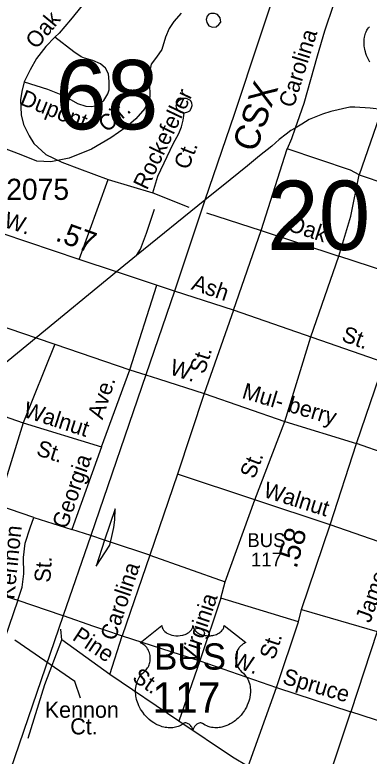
# Model space of a CAD drawing. Extents: x 2206922 to 2357709, y 510027 to 673830.
# Drawn here: x 2296133 to 2298229, y 594801 to 599186 of the extents above; entities that cross this region are included whole.
import ezdxf

# ---------------------------------------------------------------- set-up
doc = ezdxf.new("R2010")
doc.units = 0
for name, color, linetype in [('Exist Hydrographic Misc Water Feature', 7, 'Continuous'), ('Exist Railroad Mainline', 7, 'Continuous'), ('Exist Railroad Mainline Label', 7, 'Continuous'), ('Exist Railroad Siding', 7, 'Continuous'), ('Exist Road Non-System Type 51', 7, 'Continuous'), ('Exist Road Non-System Type 51 Label', 7, 'Continuous'), ('Exist Road Primary US Attributed', 7, 'Continuous'), ('Exist Road Primary US Label', 7, 'Continuous'), ('Exist Road Primary US Mileage Tenths English Label', 7, 'Continuous'), ('Exist Road Primary US Shield CELL', 7, 'Continuous'), ('Exist Road Primary US Shield Number Label', 7, 'Continuous'), ('Exist Road Secondary Mileage Hundredths English Label', 7, 'Continuous'), ('Exist Road Secondary Structure Standard Bridge Number Label', 7, 'Continuous'), ('Exist Road Secondary Type 51 Attributed', 7, 'Continuous'), ('Exist Road Secondary Type 51 Label', 7, 'Continuous'), ('Exist Road Secondary Type 51 Number Label', 7, 'Continuous')]:
    doc.layers.add(name, color=color, linetype=linetype)

msp = doc.modelspace()

# ---------------------------------------------------------------- linework, layer by layer
at = {"layer": 'Exist Hydrographic Misc Water Feature'}
msp.add_lwpolyline([(2297116.7, 599195.8), (2297073, 599147.6), (2297045.5, 599105.1), (2297024, 599053.2), (2297002.3, 598981.1), (2296971.1, 598936.7), (2296939.3, 598894.4), (2296929.9, 598842.3), (2296930.5, 598784.2), (2296930.9, 598700.6), (2296902.2, 598632), (2296848.3, 598571.9), (2296792.7, 598521.1), (2296701.4, 598458.6), (2296586.2, 598391.2), (2296455, 598338.4), (2296345.3, 598317.2), (2296263.2, 598320.2), (2296171, 598357.7), (2295892.1, 598462.9)], dxfattribs=at)
at = {"layer": 'Exist Railroad Mainline'}
for p, q in [((2297256.9, 598090.6), (2296852.2, 597763.1)), ((2297256.9, 598090.6), (2297078.1, 597552.3)), ((2296852.2, 597763.1), (2296734, 597666.2))]:
    msp.add_line(p, q, dxfattribs=at)
for points in [[(2298059.6, 600259), (2298041.3, 600221.8), (2298023.6, 600191.5), (2297893.3, 599943.6), (2297846.2, 599839.4), (2297778.1, 599648.8), (2297729.5, 599498.3), (2297728.8, 599496.1), (2297430.1, 598596.1), (2297256.9, 598090.6)], [(2298779.1, 598532.2), (2298707, 598552.9), (2298644.9, 598570.2), (2298572.7, 598589.5), (2298402.5, 598617.6), (2298304.6, 598627), (2298234.4, 598633.8), (2298144.3, 598640.7), (2298115.3, 598640.5), (2298001.6, 598613.5), (2297953.7, 598599), (2297914, 598582.6), (2297874.1, 598566.3), (2297830.4, 598539.8), (2297790.8, 598515.8), (2297766.8, 598501.3), (2297739, 598481), (2297697.4, 598448.7), (2297653.8, 598410.2), (2297580.3, 598351.5), (2297508.9, 598293), (2297407.8, 598210.1), (2297256.9, 598090.6)], [(2296734, 597666.2), (2296258.5, 597276.4), (2295606.5, 596741.8)], [(2297078.1, 597552.3), (2296908, 597056.4), (2296582, 596105.4), (2296419.8, 595632.1), (2296080.1, 594641.3), (2295988.2, 594369.4)]]:
    msp.add_lwpolyline(points, dxfattribs=at)
at = {"layer": 'Exist Railroad Siding'}
for points in [[(2296852.2, 597763.1), (2296875.9, 597799.2), (2296913, 597895.4), (2296959.7, 598035.8)], [(2296726.4, 596264.6), (2296664.5, 596078.3), (2296613.8, 595925.8), (2296694.4, 596048.3), (2296698.6, 596067), (2296706.1, 596100.5), (2296719.6, 596154.6), (2296725.1, 596198.6), (2296726.4, 596264.6)]]:
    msp.add_lwpolyline(points, dxfattribs=at)
at = {"layer": 'Exist Road Non-System Type 51'}
for p, q in [((2298304.6, 598627), (2298170.7, 598239.3)), ((2297590.5, 597909.9), (2297744.1, 598394.5)), ((2296513, 597739.9), (2296686.1, 598211.3)), ((2296686.1, 598211.3), (2296948.7, 598133.8)), ((2298170.7, 598239.3), (2298626, 598086.3)), ((2296948.7, 598133.8), (2297163.2, 598048.6)), ((2297267.6, 598014.3), (2297590.5, 597909.9)), ((2297427, 597438.5), (2297590.5, 597909.9)), ((2297590.5, 597909.9), (2298049.6, 597758.2)), ((2297884.2, 597280.9), (2298049.6, 597758.2)), ((2298477, 597618.2), (2298049.6, 597758.2)), ((2296812.7, 597087), (2296973.9, 597586.3)), ((2297427, 597438.5), (2297253.6, 596945.5)), ((2297731.1, 596779.8), (2297884.2, 597280.9)), ((2296369.5, 597238.7), (2296182.7, 596773.1)), ((2296258.5, 597276.4), (2296369.5, 597238.7)), ((2296369.5, 597238.7), (2296812.7, 597087)), ((2296645.2, 596631.3), (2296812.7, 597087)), ((2296812.7, 597087), (2296908, 597056.4)), ((2296908, 597056.4), (2296982.5, 597032.5)), ((2296982.5, 597032.5), (2297253.6, 596945.5)), ((2297253.6, 596945.5), (2297096.3, 596468.7)), ((2297253.6, 596945.5), (2297731.1, 596779.8)), ((2295927.3, 596860.3), (2296182.7, 596773.1)), ((2296182.7, 596773.1), (2296030.6, 596285.4)), ((2296182.7, 596773.1), (2296645.2, 596631.3)), ((2297552.5, 596317.6), (2297731.1, 596779.8)), ((2297731.1, 596779.8), (2298153.8, 596649.8)), ((2296645.2, 596631.3), (2296470.8, 596142)), ((2298595.2, 596494.6), (2298153.8, 596649.8)), ((2297096.3, 596468.7), (2296931.2, 595990.4)), ((2297552.5, 596317.6), (2297096.3, 596468.7)), ((2297378.1, 595833), (2297552.5, 596317.6)), ((2297999.5, 596169.6), (2297552.5, 596317.6)), ((2296245.5, 596213.7), (2296030.6, 596285.4)), ((2296245.5, 596213.7), (2296470.8, 596142)), ((2296582, 596105.4), (2296470.8, 596142)), ((2298433.2, 596017.8), (2297999.5, 596169.6)), ((2296664.5, 596078.3), (2296582, 596105.4)), ((2296698.6, 596067), (2296664.5, 596078.3)), ((2296931.2, 595990.4), (2296698.6, 596067)), ((2296931.2, 595990.4), (2296767.7, 595513.6)), ((2296931.2, 595990.4), (2297378.1, 595833)), ((2297351.7, 595734.9), (2297378.1, 595833)), ((2296150, 595723.4), (2296043.5, 595417.2)), ((2297351.7, 595734.9), (2297227.1, 595365.6)), ((2297811, 595596.2), (2297351.7, 595734.9)), ((2297829.7, 595667.9), (2298275.8, 595537.6)), ((2296411.4, 595489.1), (2296404.9, 595552.3)), ((2298275.8, 595537.6), (2298120.7, 595064.1)), ((2296694.4, 595284.3), (2296411.4, 595489.1)), ((2296694.4, 595284.3), (2296767.7, 595513.6)), ((2296767.7, 595513.6), (2297227.1, 595365.6)), ((2297227.1, 595365.6), (2297103.7, 595007.7)), ((2297227.1, 595365.6), (2297681.8, 595206.7)), ((2297103.7, 595007.7), (2296694.4, 595284.3)), ((2297681.8, 595206.7), (2298120.7, 595064.1)), ((2297963.6, 594595.9), (2298120.7, 595064.1)), ((2298572.8, 594913.3), (2298120.7, 595064.1))]:
    msp.add_line(p, q, dxfattribs=at)
for points in [[(2298054.6, 599366.4), (2298018.8, 599248), (2297965.8, 599089.1), (2297920.7, 598942.6), (2297843.3, 598661.9), (2297802.4, 598549.5), (2297790.8, 598515.8)], [(2296561.2, 599293.2), (2296531.6, 599241.8), (2296463.1, 599156.1), (2296396.2, 599078.2), (2296369.7, 599053.3)], [(2297332, 599188.8), (2297313.9, 599194.6), (2297291.9, 599194.4), (2297280, 599190.3), (2297270, 599178.3), (2297264.2, 599158.2), (2297268.4, 599140.3), (2297280.6, 599120.5), (2297302.6, 599112.6), (2297324.7, 599114.8), (2297340.5, 599128.9), (2297352.4, 599143), (2297348.2, 599169.1), (2297332, 599188.8)], [(2296369.7, 599053.3), (2296316.7, 598998.7), (2296260.7, 598928.6), (2296223.3, 598861.6), (2296198.4, 598810.2), (2296189, 598790)], [(2296189, 598790), (2296327.3, 598745.6), (2296425.7, 598706.4), (2296504, 598661.3), (2296553.4, 598646.6), (2296584.6, 598643.5), (2296609.5, 598648.2), (2296637.5, 598659.1), (2296659.3, 598679.3), (2296682.7, 598719.8), (2296692, 598743.2), (2296692, 598791.5), (2296686.3, 598836.9), (2296669.9, 598870.8), (2296639.7, 598896.4), (2296595.5, 598915.9), (2296545.4, 598929.5), (2296525.4, 598937.3), (2296481.2, 598966.8), (2296369.7, 599053.3)], [(2296189, 598790), (2296175, 598732.3), (2296165.7, 598684), (2296170.4, 598595.2), (2296184.4, 598537.5), (2296218, 598470.7), (2296246.5, 598425), (2296316.9, 598359.8), (2296411.4, 598314.7), (2296515.7, 598275.6), (2296686.1, 598211.3)], [(2297134.2, 598605.3), (2297114.3, 598609.1), (2297100.1, 598619), (2297092, 598632.7), (2297087.9, 598648.8), (2297093.6, 598664.9), (2297105.5, 598680.8), (2297125.4, 598693), (2297147.4, 598693.4), (2297169.5, 598681.5), (2297177.6, 598667.6), (2297179.8, 598647.5), (2297173.9, 598629.7), (2297166.2, 598615.4), (2297154.1, 598609.5), (2297134.2, 598605.3)], [(2296948.7, 598133.8), (2296979.9, 598231.9), (2297034.6, 598348.4), (2297069.9, 598422.6), (2297103.3, 598484.9), (2297118.9, 598523.2), (2297128.5, 598563.2), (2297134.2, 598605.3)], [(2297790.8, 598515.8), (2297769.2, 598453.2), (2297744.1, 598394.5)], [(2298170.7, 598239.3), (2298118.4, 598266.6), (2297744.1, 598394.5)], [(2298049.6, 597758.2), (2298121.4, 597994.8), (2298170.7, 598239.3)], [(2295194.8, 597657.5), (2295715.7, 597460.5), (2296258.5, 597276.4)], [(2296150, 595723.4), (2296176, 595801.3), (2296186.4, 595879.2), (2296184.3, 595975.8), (2296194.7, 596060), (2296223.7, 596151.4), (2296245.5, 596213.7)], [(2295813.7, 595874.1), (2295909.2, 595807.2), (2295973.5, 595781.9), (2296043.1, 595756.7), (2296150, 595723.4)], [(2296150, 595723.4), (2296411.4, 595635), (2296419.8, 595632.1)], [(2296419.8, 595632.1), (2296598, 595569.7), (2296663.4, 595547.9), (2296767.7, 595513.6)], [(2296211.2, 594907.5), (2296311.3, 595225.5), (2296411.4, 595489.1)], [(2297513.6, 594740.8), (2297420.2, 594795.3), (2297103.7, 595007.7)]]:
    msp.add_lwpolyline(points, dxfattribs=at)
at = {"layer": 'Exist Road Non-System Type 51 Label'}
msp.add_lwpolyline([(2296521.6, 595143.5), (2296487.2, 595242), (2296133.2, 595488)], dxfattribs=at)
at = {"layer": 'Exist Road Primary US Attributed'}
msp.add_lwpolyline([(2297344.9, 594258.4), (2297513.6, 594740.8), (2297681.8, 595206.7), (2297811, 595596.2), (2297829.7, 595667.9), (2297999.5, 596169.6), (2298153.8, 596649.8), (2298318.4, 597128.8)], dxfattribs=at)
at = {"layer": 'Exist Road Primary US Shield CELL'}
msp.add_lwpolyline([(2298233.9, 598906.7), (2298229.3, 598914.4), (2298222.4, 598926.9), (2298218.7, 598934.7), (2298213.8, 598946.1), (2298210, 598956.5), (2298206.8, 598966.4), (2298205.1, 598972.7), (2298202.7, 598983.7), (2298201.2, 598991.6), (2298199.7, 599002.3), (2298198.9, 599013.6), (2298198.8, 599024), (2298199.1, 599032.7), (2298200, 599042.8), (2298201.7, 599053.5), (2298203.8, 599062.7), (2298205.7, 599069.3), (2298208.4, 599077.3), (2298212, 599086.2), (2298216.3, 599094.8), (2298220.3, 599101.8), (2298225.4, 599109.4), (2298230.4, 599115.9)], dxfattribs=at)
msp.add_lwpolyline([(2297002.9, 595574.5), (2297003.3, 595569.2), (2297004.6, 595562.9), (2297005.5, 595559.6), (2297008.5, 595553.4), (2297013.4, 595546), (2297020.2, 595538.8), (2297027.8, 595532.5), (2297033, 595529.2), (2297041.8, 595524.5), (2297051.7, 595520.3), (2297062.8, 595517.1), (2297074.1, 595514.8), (2297086.5, 595513.4), (2297098.7, 595513.2), (2297111.9, 595514.2), (2297126.5, 595517), (2297133.3, 595518.8), (2297140.8, 595521.3), (2297147.8, 595524.2), (2297155.5, 595528.3), (2297161.6, 595532.3), (2297166.4, 595535.8), (2297173.3, 595542.3), (2297178.7, 595549.1), (2297181, 595552.9), (2297183, 595556.5), (2297185.7, 595564.3), (2297186.4, 595567.7), (2297187, 595574.8), (2297187.4, 595568.8), (2297188, 595565.1), (2297189, 595561.5), (2297190.5, 595557.6), (2297193.2, 595552.1), (2297196.3, 595547.6), (2297202, 595540.8), (2297205.6, 595537.5), (2297208.9, 595534.8), (2297217.6, 595528.8), (2297227.8, 595523.6), (2297232.8, 595521.4), (2297238, 595519.6), (2297244.5, 595517.6), (2297251.3, 595516), (2297258, 595514.9), (2297264.8, 595513.9), (2297271.8, 595513.4), (2297277.5, 595513.2), (2297284.5, 595513.3), (2297290.9, 595513.7), (2297297.5, 595514.4), (2297304.8, 595515.6), (2297310.7, 595516.9), (2297318.4, 595519), (2297325.4, 595521.5), (2297331.5, 595524.2), (2297339.5, 595528.3), (2297346, 595532.4), (2297350.7, 595536.2), (2297356.3, 595541.3), (2297361.6, 595547.5), (2297364.7, 595552), (2297366.9, 595556.6), (2297369, 595561.5), (2297370.2, 595566.6), (2297370.9, 595571.1), (2297371, 595574.9), (2297499.6, 595472.5), (2297496.5, 595471.3), (2297489.6, 595467.9), (2297484, 595464.7), (2297475.2, 595458.4), (2297471.4, 595455), (2297467.6, 595451.4), (2297464.1, 595447.6), (2297461, 595444.1), (2297457.3, 595438.9), (2297453.9, 595433.7), (2297450.7, 595428), (2297448.3, 595423.1), (2297444.3, 595412.8), (2297442.4, 595406.2), (2297441.2, 595400.7), (2297439.7, 595389.2), (2297439.3, 595383.7), (2297439.3, 595378.3), (2297439.6, 595372.6), (2297440.2, 595367.2), (2297441.1, 595361.5), (2297442.1, 595356.5), (2297443.6, 595350.3), (2297445.9, 595343.2), (2297448.7, 595336.2), (2297454.6, 595325.1), (2297462.2, 595313.7), (2297467.6, 595307.3), (2297472.9, 595301.8), (2297480.8, 595295.1), (2297485.1, 595291.3), (2297490, 595286.4), (2297498.1, 595277), (2297501.4, 595272.6), (2297504.7, 595267.7), (2297507.7, 595262.6), (2297510.7, 595257.1), (2297513.2, 595252.4), (2297517.7, 595241.3), (2297521, 595230.6), (2297522.5, 595225), (2297524.9, 595212.4), (2297525.8, 595206.2), (2297526.8, 595193.8), (2297526.8, 595178.9), (2297525.7, 595164.8), (2297523, 595148.3), (2297520.8, 595138.4), (2297517.5, 595127), (2297514.2, 595117), (2297508.3, 595102.4), (2297503.1, 595091.7), (2297496.4, 595079.3), (2297491.7, 595071.7), (2297486.3, 595063.7), (2297479.6, 595054.4), (2297471.7, 595044.5), (2297462.2, 595034.1), (2297454.5, 595026.4), (2297444.5, 595017.5), (2297438.4, 595012.5), (2297429.7, 595005.9), (2297417.9, 594998), (2297406.2, 594991.3), (2297396.3, 594986.2), (2297387.4, 594982.4), (2297376.1, 594978), (2297357.1, 594972.8), (2297350.2, 594971.4), (2297342, 594970.1), (2297334.3, 594969.4), (2297326.8, 594968.9), (2297316.8, 594968.9), (2297306.9, 594969.7), (2297297.4, 594971), (2297287.7, 594973.1), (2297277.4, 594976.1), (2297268.1, 594979.8), (2297258.7, 594984.4), (2297242.8, 594994.5), (2297238.2, 594996.9), (2297235.6, 594997.6), (2297229.4, 594997.9), (2297223.7, 594996.7), (2297217.7, 594994.3), (2297214.2, 594992.4), (2297209.4, 594989.3), (2297205.8, 594986.4), (2297201.4, 594982.2), (2297198.3, 594978.7), (2297196, 594976), (2297191.5, 594968.9), (2297189.9, 594965.6), (2297188.3, 594961.2), (2297186.8, 594954.9), (2297184.8, 594962.9), (2297182.4, 594968.2), (2297179.7, 594972.8), (2297176.8, 594976.8), (2297172.4, 594982), (2297168.3, 594985.9), (2297163.5, 594989.8), (2297158.3, 594992.9), (2297154.2, 594995.1), (2297150.4, 594996.5), (2297145.7, 594997.6), (2297141.9, 594997.9), (2297138.8, 594997.9), (2297134.5, 594996.9), (2297128.7, 594992.7), (2297123.2, 594988.9), (2297117.2, 594985.2), (2297110.1, 594981.4), (2297104.8, 594978.9), (2297098.6, 594976.5), (2297091.3, 594974.1), (2297083.4, 594972), (2297075.3, 594970.4), (2297068.2, 594969.3), (2297060.5, 594968.6), (2297053.6, 594968.4), (2297046.4, 594968.5), (2297039.6, 594969), (2297031.8, 594969.7), (2297022.1, 594971.1), (2297014, 594972.9), (2297005.5, 594975.2), (2296996.8, 594978), (2296987.4, 594981.5), (2296975.7, 594986.6), (2296967.6, 594990.8), (2296954.8, 594998.2), (2296939.7, 595008.6), (2296928.4, 595017.8), (2296920.1, 595025.3), (2296907.8, 595037.8), (2296900.7, 595045.9), (2296889.4, 595060.5), (2296882.2, 595071), (2296877.5, 595078.8), (2296870.7, 595091.3), (2296866.9, 595099.1), (2296862, 595110.5), (2296858.2, 595120.9), (2296855, 595130.8), (2296853.3, 595137.1), (2296850.9, 595148.1), (2296849.4, 595155.9), (2296848, 595166.6), (2296847.2, 595178), (2296847, 595188.4), (2296847.3, 595197), (2296848.3, 595207.1), (2296850, 595217.9), (2296852, 595227), (2296853.9, 595233.7), (2296856.6, 595241.7), (2296860.2, 595250.6), (2296864.5, 595259.1), (2296868.5, 595266.2), (2296873.6, 595273.8), (2296878.6, 595280.2), (2296885.2, 595287.4), (2296892, 595293.9), (2296898.3, 595299), (2296905.8, 595306.3), (2296909.6, 595310.7), (2296914.3, 595316.9), (2296918, 595322.6), (2296921, 595327.7), (2296924.9, 595335.2), (2296927.3, 595340.8), (2296930.2, 595349.5), (2296931.7, 595355.5), (2296933.2, 595363.4), (2296934.2, 595370.7), (2296934.6, 595379.9), (2296934.4, 595387.5), (2296933.4, 595396.4), (2296931.7, 595404.9), (2296929.7, 595412.4), (2296926.5, 595420.9), (2296923.6, 595427.1), (2296918.6, 595435.6), (2296913.2, 595443.4), (2296907.5, 595449.8), (2296901.8, 595455.5), (2296896.3, 595459.7), (2296891.1, 595463.4), (2296884.6, 595467.4), (2296878.3, 595470.5), (2296874.3, 595472.1)], close=True, dxfattribs=at)
at = {"layer": 'Exist Road Secondary Type 51 Attributed'}
for points in [[(2296734, 597666.2), (2296513, 597739.9), (2295904.2, 597943.5)], [(2297078.1, 597552.3), (2296734, 597666.2)], [(2298318.4, 597128.8), (2297427, 597438.5), (2297078.1, 597552.3)]]:
    msp.add_lwpolyline(points, dxfattribs=at)

# ---------------------------------------------------------------- texts
at = {"layer": 'Exist Railroad Mainline Label'}
msp.add_text('CSX', height=150, rotation=70.9338, dxfattribs=at).set_placement((2297558.7, 598367.5))
at = {"layer": 'Exist Road Non-System Type 51 Label'}
for s, rotation, p in [('Oak', 50.5118, (2296260.9, 598978.2)), ('Carolina', 72.5588, (2297782.2, 598631.6)), ('Dupont', 338.2774, (2296157.9, 598657.9)), ('Rockefeller', 64.5584, (2296915, 598145.2)), ('Cir.', 40.9403, (2296677.4, 598486.5)), ('Ct.', 68.983, (2297159.3, 598264.6)), ('Oak', 341.7149, (2297739.2, 597912.6)), ('St.', 72.4403, (2297254.8, 597057.4)), ('W.', 341.5766, (2297043.1, 597062.1)), ('Ave.', 72.1072, (2296651.9, 596787.7)), ('Mul- berry', 343.4619, (2297471.6, 596920.5)), ('Walnut', 342.0874, (2296176.9, 596810.3)), ('St.', 342.0874, (2296254.4, 596583.1)), ('Georgia', 70.9505, (2296440.8, 596139.6)), ('St.', 69.1292, (2297550.3, 596436.2)), ('Walnut', 342.5615, (2297597.2, 596336.2)), ('Kennon', 84.09, (2296129.3, 595725.1)), ('St.', 86.2943, (2296342.8, 595826.3)), ('Carolina', 71.7381, (2296726.3, 595478.9)), ('James', 70.474, (2298235.1, 595584.3)), ('Virginia', 71.3786, (2297198.7, 595343.4)), ('Pine', 326.3581, (2296467.5, 595492.7)), ('W.', 341.1148, (2297410.7, 595334.5)), ('St.', 325.6048, (2296821.4, 595251.6)), ('Spruce', 343.5681, (2297710.7, 595231.8))]:
    msp.add_text(s, height=95, rotation=rotation, dxfattribs=at).set_placement(p)
for s, p in [('Kennon', (2296310.4, 595028.1)), ('Ct.', (2296460.9, 594929.7))]:
    msp.add_text(s, height=95, dxfattribs=at).set_placement(p)
at = {"layer": 'Exist Road Primary US Label'}
for s, p in [('BUS', (2297508.6, 596037.9)), ('117', (2297530.2, 595923))]:
    msp.add_text(s, height=82.02, dxfattribs=at).set_placement(p)
msp.add_text('St.', height=95, rotation=71.7468, dxfattribs=at).set_placement((2297668.1, 595366.1))
at = {"layer": 'Exist Road Primary US Mileage Tenths English Label'}
msp.add_text('.58', height=125, rotation=74.6753, dxfattribs=at).set_placement((2297799.3, 595906.5))
at = {"layer": 'Exist Road Primary US Shield Number Label'}
for s, height, p in [('BUS', 155, (2296956.6, 595313.2)), ('117', 180, (2296947.7, 595058.4))]:
    msp.add_text(s, height=height, dxfattribs=at).set_placement(p)
at = {"layer": 'Exist Road Secondary Mileage Hundredths English Label'}
msp.add_text('.57', height=125, rotation=340.1662, dxfattribs=at).set_placement((2296367.4, 597852.4))
at = {"layer": 'Exist Road Secondary Structure Standard Bridge Number Label'}
for s, p in [('68', (2296372, 598508.9)), ('20', (2297625.7, 597795.4))]:
    msp.add_text(s, height=410.1, dxfattribs=at).set_placement(p)
at = {"layer": 'Exist Road Secondary Type 51 Label'}
for s, rotation, p in [('W.', 341.9336, (2296062.5, 597933)), ('Ash', 340.9807, (2297171.9, 597563.4)), ('St.', 340.0632, (2298060.2, 597259.2))]:
    msp.add_text(s, height=95, rotation=rotation, dxfattribs=at).set_placement(p)
at = {"layer": 'Exist Road Secondary Type 51 Number Label'}
msp.add_text('2075', height=125, dxfattribs=at).set_placement((2296082.3, 598091.6))

doc.saveas('drawing.dxf')
